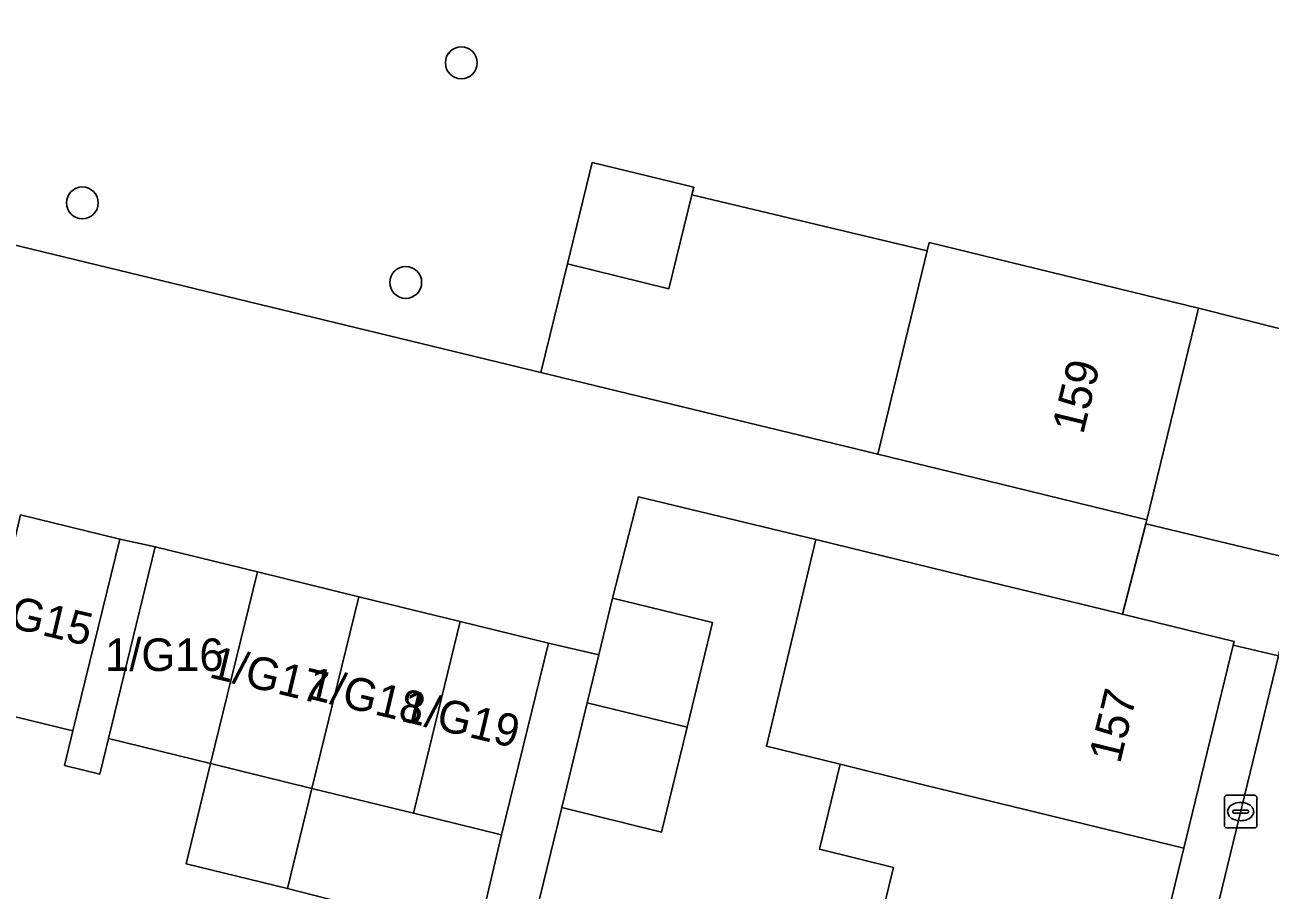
# Model space of a CAD drawing. Extents: x 162803 to 163818, y 381639 to 382475.
# Drawn here: x 163620.54 to 163658.83, y 382279.59 to 382306.18 of the extents above; entities that cross this region are included whole.
import ezdxf

# ---------------------------------------------------------------- set-up
doc = ezdxf.new("R2010")
doc.units = 0
for name, color, linetype in [('IMGEO_Boom', 7, 'Continuous'), ('IMGEO_Erf', 7, 'Continuous'), ('IMGEO_Gemengd_bos', 7, 'Continuous'), ('IMGEO_Kolk', 7, 'Continuous'), ('IMGEO_Muur', 7, 'Continuous'), ('IMGEO_Pand', 7, 'Continuous'), ('IMGEO_Pand_nummerreeks', 7, 'Continuous'), ('IMGEO_Rijbaan_lokaal_open', 7, 'Continuous'), ('IMGEO_Voetpad_open', 7, 'Continuous')]:
    doc.layers.add(name, color=color, linetype=linetype)

msp = doc.modelspace()

# ---------------------------------------------------------------- linework, layer by layer
at = {"layer": 'IMGEO_Boom'}
for centre in [(163633.956, 382305.016), (163622.304, 382300.712), (163632.249, 382298.267)]:
    msp.add_circle(centre, 0.489, dxfattribs=at)
at = {"layer": 'IMGEO_Erf'}
msp.add_lwpolyline([(163641.048, 382300.96), (163640.345, 382298.074), (163637.222, 382298.834), (163636.405, 382295.498), (163646.765, 382292.987), (163648.287, 382299.241)], close=True, dxfattribs=at)
for points in [[(163646.372, 382276.702), (163647.245, 382280.293), (163644.973, 382280.847), (163645.609, 382283.459), (163643.339, 382284.012), (163644.856, 382290.372), (163639.407, 382291.675), (163638.61, 382288.565), (163641.685, 382287.817), (163640.903, 382284.602), (163640.119, 382281.379), (163637.044, 382282.127), (163635.585, 382276.144)], [(163620.054, 382273.269), (163626.239, 382271.755), (163626.949, 382274.656), (163633.282, 382273.106), (163634.46, 382278.15), (163628.611, 382279.642), (163625.492, 382280.405), (163626.246, 382283.481), (163623.103, 382284.25), (163622.836, 382283.158), (163621.754, 382283.423), (163622.014, 382284.485), (163619.015, 382285.219)]]:
    msp.add_lwpolyline(points, dxfattribs=at)
at = {"layer": 'IMGEO_Gemengd_bos'}
msp.add_lwpolyline([(163586.764, 382307.529), (163636.405, 382295.498), (163637.222, 382298.834), (163637.98, 382301.952), (163641.104, 382301.192), (163641.048, 382300.96), (163648.287, 382299.241), (163648.348, 382299.493), (163656.625, 382297.479), (163687.83, 382289.624)], dxfattribs=at)
at = {"layer": 'IMGEO_Kolk'}
for p, q in [((163657.501, 382282.506), (163658.353, 382282.506)), ((163657.426, 382281.58), (163657.426, 382282.432)), ((163657.914, 382282.286), (163657.939, 382282.286)), ((163658.427, 382282.432), (163658.427, 382281.58)), ((163657.685, 382282), (163657.685, 382282.012)), ((163658.123, 382281.963), (163657.725, 382281.963)), ((163657.728, 382282.049), (163658.126, 382282.049)), ((163657.937, 382281.726), (163657.912, 382281.726)), ((163658.169, 382282.012), (163658.169, 382282)), ((163658.353, 382281.506), (163657.501, 382281.506))]:
    msp.add_line(p, q, dxfattribs=at)
for points in [[(163657.501, 382282.506), (163658.353, 382282.506)], [(163657.426, 382281.58), (163657.426, 382282.432)], [(163658.427, 382282.432), (163658.427, 382281.58)], [(163658.353, 382281.506), (163657.501, 382281.506)]]:
    msp.add_lwpolyline(points, dxfattribs=at)
for centre, radius, start, end in [((163657.503, 382282.43), 0.0765, 91.552, 178.448), ((163657.503, 382282.43), 0.0765, 91.552, 178.448), ((163658.351, 382282.43), 0.0765, 1.552, 88.448), ((163658.351, 382282.43), 0.0765, 1.552, 88.448), ((163657.725, 382282.009), 0.0403, 85.8775, 175.7526), ((163657.722, 382281.999), 0.0366, 178.938, 274.7102), ((163658.126, 382282.006), 0.043, 264.8664, 352.4533), ((163658.13, 382282.011), 0.0386, 1.7309, 96.639), ((163657.503, 382281.582), 0.0765, 181.552, 268.448), ((163657.503, 382281.582), 0.0765, 181.552, 268.448), ((163658.351, 382281.582), 0.0765, 271.552, 358.448), ((163658.351, 382281.582), 0.0765, 271.552, 358.448)]:
    msp.add_arc(centre, radius, start, end, dxfattribs=at)
for centre, major_axis, ratio, start_param, end_param in [((163657.913, 382282.006), (-0.387, 0.002), 0.722429, 4.712389, 7.853982), ((163657.938, 382282.006), (-0.39, 0.002), 0.717154, 1.570796, 4.712389)]:
    msp.add_ellipse(centre, major_axis=major_axis, ratio=ratio, start_param=start_param, end_param=end_param, dxfattribs=at)
at = {"layer": 'IMGEO_Muur'}
msp.add_lwpolyline([(163638.61, 382288.565), (163639.407, 382291.675), (163644.856, 382290.372)], dxfattribs=at)
at = {"layer": 'IMGEO_Pand'}
for points in [[(163641.048, 382300.96), (163641.104, 382301.192), (163637.98, 382301.952), (163637.222, 382298.834), (163640.345, 382298.074)], [(163656.625, 382297.479), (163648.348, 382299.493), (163648.287, 382299.241), (163646.765, 382292.987), (163650.937, 382291.972), (163654.372, 382291.136), (163655.042, 382290.973)], [(163620.405, 382291.13), (163619.015, 382285.219), (163622.014, 382284.485), (163623.458, 382290.383)], [(163657.7, 382287.116), (163657.729, 382287.236), (163654.289, 382288.073), (163653.664, 382288.225), (163650.229, 382289.06), (163649.425, 382289.256), (163644.856, 382290.372), (163643.339, 382284.012), (163645.609, 382283.459), (163647.88, 382282.905), (163656.184, 382280.885)], [(163627.69, 382289.373), (163624.545, 382290.143), (163623.103, 382284.25), (163626.246, 382283.481)], [(163629.364, 382282.718), (163630.806, 382288.61), (163627.69, 382289.373), (163626.246, 382283.481)], [(163629.364, 382282.718), (163632.483, 382281.954), (163633.924, 382287.847), (163630.806, 382288.61)], [(163640.903, 382284.602), (163641.685, 382287.817), (163638.61, 382288.565), (163638.185, 382286.819), (163637.828, 382285.35)], [(163632.483, 382281.954), (163635.194, 382281.291), (163636.636, 382287.183), (163633.924, 382287.847)], [(163640.903, 382284.602), (163637.828, 382285.35), (163637.044, 382282.127), (163640.119, 382281.379)], [(163629.364, 382282.718), (163626.246, 382283.481), (163625.492, 382280.405), (163628.611, 382279.642)], [(163656.184, 382280.885), (163647.88, 382282.905), (163645.609, 382283.459), (163644.973, 382280.847), (163647.245, 382280.293), (163646.372, 382276.702), (163654.675, 382274.682)], [(163635.194, 382281.291), (163632.483, 382281.954), (163629.364, 382282.718), (163628.611, 382279.642), (163634.46, 382278.15)]]:
    msp.add_lwpolyline(points, close=True, dxfattribs=at)
at = {"layer": 'IMGEO_Rijbaan_lokaal_open'}
for points in [[(163620.405, 382291.13), (163623.458, 382290.383), (163624.545, 382290.143), (163627.69, 382289.373), (163630.806, 382288.61), (163633.924, 382287.847), (163636.636, 382287.183), (163638.185, 382286.819), (163638.61, 382288.565), (163639.407, 382291.675), (163644.856, 382290.372), (163649.425, 382289.256), (163650.229, 382289.06), (163653.664, 382288.225), (163654.289, 382288.073), (163655.011, 382290.853), (163655.042, 382290.973), (163654.372, 382291.136), (163650.937, 382291.972), (163646.765, 382292.987), (163636.405, 382295.498), (163586.764, 382307.529)], [(163660.253, 382291.579), (163659.798, 382289.705), (163659.088, 382286.788), (163651.867, 382257.055), (163656.757, 382255.831), (163659.878, 382268.693), (163662.686, 382280.32), (163662.859, 382281.052)]]:
    msp.add_lwpolyline(points, dxfattribs=at)
at = {"layer": 'IMGEO_Voetpad_open'}
msp.add_lwpolyline([(163681.713, 382286.277), (163681.16, 382283.978), (163685.969, 382282.784), (163686.492, 382282.658), (163687.289, 382285.964), (163686.966, 382286.042), (163687.83, 382289.624), (163656.625, 382297.479), (163655.042, 382290.973), (163655.011, 382290.853), (163659.798, 382289.705), (163660.253, 382291.579)], dxfattribs=at)
for points in [[(163657.7, 382287.116), (163659.088, 382286.788), (163659.798, 382289.705), (163655.011, 382290.853), (163654.289, 382288.073), (163657.729, 382287.236)], [(163624.545, 382290.143), (163623.458, 382290.383), (163622.014, 382284.485), (163621.754, 382283.423), (163622.836, 382283.158), (163623.103, 382284.25)], [(163634.832, 382273.197), (163634.137, 382273.394), (163634.965, 382276.32), (163635.585, 382276.144), (163637.044, 382282.127), (163637.828, 382285.35), (163638.185, 382286.819), (163636.636, 382287.183), (163635.194, 382281.291), (163634.46, 382278.15), (163633.282, 382273.106), (163632.572, 382270.205), (163631.73, 382266.766), (163630.541, 382261.909), (163629.714, 382258.462), (163631.188, 382258.105), (163631.791, 382260.664), (163633.341, 382267.079), (163634.086, 382270.136)], [(163659.088, 382286.788), (163657.7, 382287.116), (163656.184, 382280.885), (163654.675, 382274.682), (163653.166, 382268.479), (163651.657, 382262.276), (163650.114, 382255.931), (163649.497, 382253.676), (163650.903, 382253.181), (163651.867, 382257.055)]]:
    msp.add_lwpolyline(points, close=True, dxfattribs=at)

# ---------------------------------------------------------------- texts
at = {"layer": 'IMGEO_Pand_nummerreeks'}
for s, rotation, p in [('159', 76.3249, (163653.081, 382293.571)), ('1/G15', 346.573, (163618.93, 382287.936)), ('1/G17', 346.573, (163626.165, 382286.138)), ('1/G18', 346.573, (163629.156, 382285.5)), ('1/G19', 346.573, (163632.063, 382284.8)), ('157', 76.3294, (163654.215, 382283.45))]:
    msp.add_text(s, height=1, rotation=rotation, dxfattribs=at).set_placement(p)
msp.add_text('1/G16', height=1, dxfattribs=at).set_placement((163623.002, 382286.327))

doc.saveas('drawing.dxf')
